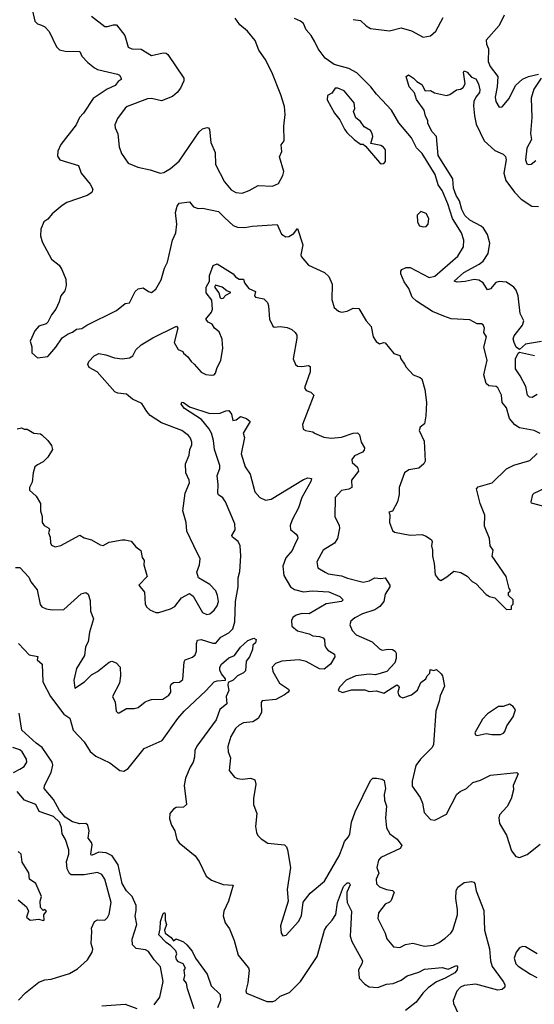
# Model space of a CAD drawing. Extents: x 1690054 to 1842981, y 782881 to 914114.
# Tile 666 of 693: x 1817783 to 1821306, y 893699 to 900434. Entities that reach past the tile are written whole.
import ezdxf

# ---------------------------------------------------------------- set-up
doc = ezdxf.new("R2010")
doc.units = 0

msp = doc.modelspace()

# ---------------------------------------------------------------- linework, layer by layer
at = {"layer": '0CON10XD'}
for points in [[(1817871.4, 900495), (1817886.2, 900425), (1817905, 900406.2), (1817933.3, 900396.7), (1817955, 900384.2), (1817985, 900354), (1818035, 900248.8), (1818055, 900228.8), (1818095, 900218), (1818195, 900216), (1818209.2, 900185), (1818250.3, 900140.3), (1818294.6, 900104.6), (1818315, 900094.4), (1818451.7, 900061.7), (1818466.7, 900055), (1818477.5, 900035), (1818477.5, 900025), (1818458.3, 900011.7), (1818437.5, 899985), (1818381, 899959), (1818285.5, 899895), (1818220.8, 899795), (1818192.5, 899765), (1818170.6, 899715), (1818065, 899580), (1818043.8, 899535), (1818041.7, 899501.7), (1818057.5, 899475), (1818185, 899436.2), (1818204.3, 899385), (1818265, 899308.8), (1818284, 899275), (1818277, 899253), (1818245, 899232), (1818107, 899183), (1818075, 899164), (1818005, 899105.7), (1817975, 899069.2), (1817947.5, 899052.5), (1817927.9, 899002.1), (1817925.8, 898955), (1817937.5, 898915), (1818001.2, 898795), (1818054, 898755), (1818071.2, 898725), (1818099.3, 898659.3), (1818101.2, 898615), (1818091.2, 898578.8), (1818063.8, 898545), (1818053.8, 898505), (1818030, 898455), (1818000, 898415), (1817975.8, 898364.2), (1817965, 898354), (1817915, 898336.7), (1817888, 898305), (1817856, 898235), (1817867.3, 898197.3), (1817866, 898155), (1817905, 898120), (1817975, 898129.2), (1818031.4, 898195), (1818075, 898258.8), (1818114.2, 898285.8), (1818145, 898296.7), (1818172.7, 898317.3), (1818208, 898322), (1818242.5, 898345), (1818445, 898444), (1818505, 898492), (1818533.8, 898496.2), (1818574.4, 898575), (1818595, 898591.9), (1818629.4, 898599.4), (1818665, 898574.3), (1818685, 898568.6), (1818715, 898590), (1818750.8, 898655), (1818774.7, 898735.3), (1818795.3, 898774.7), (1818830, 898925), (1818851.5, 898975), (1818859.5, 899035), (1818849.2, 899115), (1818860.9, 899159.1), (1818875, 899180), (1818945, 899187.5), (1818973.8, 899153.8), (1819005, 899142), (1819035, 899144.2), (1819145, 899121.1), (1819188.5, 899078.5)], [(1818275, 900459.1), (1818365, 900388), (1818385, 900387.5), (1818425, 900400), (1818445, 900398), (1818502.9, 900325), (1818525, 900246.2), (1818550, 900235), (1818615, 900233.1), (1818685, 900189.5), (1818765, 900206.4), (1818785, 900204.2), (1818798, 900195), (1818907.1, 900035), (1818905.8, 900015), (1818884.4, 899965), (1818861.4, 899935), (1818830.2, 899909.8), (1818755, 899879.1), (1818685, 899895.4), (1818657.6, 899892.4), (1818519.4, 899840.6), (1818505, 899830), (1818452.2, 899757.8), (1818433.8, 899715), (1818436.2, 899695), (1818454.2, 899654.2), (1818463.6, 899565), (1818479.1, 899519.1), (1818525, 899453.8), (1818591.2, 899425), (1818677.1, 899407.1), (1818745, 899384), (1818770.3, 899389.7), (1818815, 899415.6), (1818874.5, 899465.5), (1819012.6, 899667.4), (1819035, 899687.1), (1819065.8, 899695.8), (1819075, 899693.8), (1819082.1, 899682.1), (1819092.1, 899595), (1819120.6, 899525), (1819124.5, 899444.5), (1819185.5, 899325), (1819230.8, 899270.8), (1819262.2, 899252.2), (1819305, 899247.8), (1819353.8, 899266.2), (1819415, 899300), (1819514.1, 899295.9), (1819555, 899313.8), (1819585, 899367.5), (1819592, 899395), (1819562, 899495), (1819577.3, 899532.7), (1819572.5, 899577.5), (1819593.6, 899606.4), (1819591.2, 899705), (1819601.2, 899785), (1819595, 899840), (1819570.8, 899920.8), (1819510, 900075), (1819463.6, 900163.6), (1819420, 900225), (1819395, 900292.5), (1819343.3, 900355), (1819289.8, 900399.8), (1819258.6, 900445)], [(1821345, 897603.3), (1821305, 897623.8), (1821205, 897641.5), (1821172.6, 897662.6), (1821136.6, 897706.6), (1821115, 897780), (1821084.6, 897814.6), (1821080.6, 897865), (1821056.5, 897916.5), (1821045, 897925.6), (1820995, 897928.9), (1820975.8, 897945), (1820961.1, 898005), (1820982.2, 898105), (1820960.4, 898195), (1820978.8, 898265), (1820961.2, 898295), (1820963.8, 898325), (1820955, 898347.5), (1820945, 898353.8), (1820914.2, 898354.2), (1820865, 898380), (1820737.6, 898387.6), (1820686.7, 898405), (1820608.2, 898438.2), (1820498.5, 898508.5), (1820470.4, 898535), (1820446.4, 898595), (1820415, 898641.4), (1820392.5, 898695), (1820392.5, 898715), (1820399.4, 898725), (1820429.5, 898739.5), (1820455, 898739.5), (1820585, 898670), (1820625, 898678.9), (1820783.1, 898816.9), (1820819.8, 898880.2), (1820822.9, 898925), (1820806.1, 898975), (1820745.2, 899075), (1820713, 899175), (1820675, 899265.4), (1820647.8, 899305), (1820627, 899375), (1820538.7, 899518.7), (1820498.6, 899558.6), (1820464.7, 899625), (1820379.3, 899729.3), (1820328.2, 899815), (1820265, 899884.6), (1820224.6, 899925), (1820186.8, 899975), (1820089.8, 900069.8), (1820035, 900100.5), (1819935, 900126.9), (1819875, 900171.5), (1819826, 900235), (1819803.6, 900283.6), (1819778.8, 900325), (1819744, 900365), (1819725, 900407.5), (1819705, 900423.8), (1819665, 900441.2)], [(1820066.7, 900435), (1820115, 900428.9), (1820155, 900391.1), (1820185, 900373.5), (1820315, 900357.3), (1820395, 900378.5), (1820465, 900357.5), (1820545, 900315.6), (1820595, 900322.7), (1820632.2, 900355), (1820680.8, 900449.2)], [(1821099.5, 900465), (1821064.7, 900395), (1820976.7, 900295), (1820977.4, 900267.4), (1820991.1, 900235), (1820989, 900149), (1821003.9, 900113.9), (1821055.7, 900045), (1821050.9, 899975), (1821037.5, 899905), (1821041.1, 899875), (1821065, 899836.2), (1821085, 899838), (1821132.7, 899895), (1821177, 899983), (1821225, 900027.5), (1821265, 900045.8), (1821335, 900062.5)], [(1821355, 898232.9), (1821245, 898214.2), (1821205, 898177.5), (1821182.5, 898195), (1821167, 898227), (1821161.8, 898251.8), (1821167.9, 898272.1), (1821223.8, 898345), (1821233.1, 898375), (1821209.6, 898425), (1821195.8, 898545.8), (1821180.4, 898585), (1821165, 898605.5), (1821115, 898639.5), (1821065, 898642.5), (1821043.3, 898636.7), (1821005, 898593.5), (1820985, 898587.1), (1820956.2, 898635), (1820925, 898652.8), (1820895, 898656.6), (1820832.5, 898642.5), (1820778, 898638), (1820757.5, 898645), (1820823.3, 898705), (1820929, 898761), (1820956.6, 898783.4), (1820988.7, 898835), (1821002.1, 898905), (1820985.5, 898965), (1820958.7, 899008.7), (1820942.7, 899022.7), (1820865, 899063.4), (1820830.3, 899095), (1820810.3, 899135), (1820793.1, 899195), (1820771.2, 899231.2), (1820751.7, 899281.7), (1820746.9, 899345), (1820647.1, 899505), (1820635.5, 899635), (1820607.4, 899667.4), (1820577.5, 899725), (1820576.2, 899745), (1820561.2, 899775), (1820552, 899815), (1820498.8, 899888.8), (1820484.4, 899934.4), (1820448.8, 899975), (1820428.8, 900045), (1820445, 900056), (1820479.2, 900035), (1820501.8, 900011.8), (1820535, 899990.8), (1820557.7, 899947.7), (1820595, 899949.4), (1820623, 899933), (1820704.2, 899915.8), (1820727, 899923), (1820772.5, 899955), (1820800.5, 899959.5), (1820819.7, 899970.3), (1820831.4, 899995), (1820820, 900075), (1820825, 900083.3), (1820845, 900074.2), (1820875, 900040), (1820905, 900028.8), (1820923.6, 899995), (1820933.3, 899955), (1820929.5, 899935), (1820905.3, 899904.7), (1820892.5, 899875), (1820889.6, 899845), (1820896.5, 899776.5), (1820908.4, 899718.4), (1820963.3, 899605), (1821035, 899539.2), (1821092.5, 899515), (1821107.5, 899497.5), (1821112.2, 899475), (1821097.7, 899385), (1821110.4, 899335), (1821169.6, 899255), (1821215, 899205.6), (1821288.7, 899158.7), (1821335, 899157.1)], [(1821351.4, 900035), (1821302.2, 899957.8), (1821283, 899897), (1821289.6, 899765), (1821280.4, 899655), (1821285.6, 899614.4), (1821253.3, 899555), (1821244.2, 899475), (1821255, 899447.5), (1821265, 899442.5), (1821285, 899446.7), (1821315, 899471.2)], [(1820258.3, 899448.3), (1820275, 899450), (1820287.5, 899465), (1820286.7, 899545), (1820273, 899563), (1820255, 899573.3), (1820187.5, 899587.5), (1820201.2, 899635), (1820196.2, 899655), (1820185, 899676.2), (1820140.7, 899700.7), (1820115, 899737.5), (1820083, 899763), (1820067.5, 899805), (1820077, 899827), (1820073.3, 899865), (1820005, 899946.7), (1819960, 899965), (1819942.5, 899965), (1819919.3, 899930.7), (1819890, 899915), (1819887.5, 899885), (1819937.5, 899795), (1819975, 899750), (1820006.7, 899685), (1820022.3, 899662.3), (1820072.5, 899615), (1820115, 899583.3), (1820135, 899582.5), (1820150, 899570), (1820245, 899457.5), (1820258.3, 899448.3)], [(1819188.5, 899078.5), (1819245, 899025.6), (1819275, 899015.6), (1819325, 899012.2), (1819375, 899020.9), (1819545, 899032), (1819575, 898968), (1819605, 898948), (1819625, 898952), (1819658.6, 898971.4), (1819685, 899006.7), (1819720.8, 898895), (1819706.7, 898826.7), (1819710, 898815), (1819760, 898755), (1819870, 898705), (1819898.3, 898678.3), (1819922, 898625), (1819919.5, 898519.5), (1819936.7, 898465), (1819965, 898440), (1819985, 898433.8), (1820025, 898440), (1820065, 898461.2), (1820105, 898457.5), (1820155, 898373.3), (1820190, 898335), (1820202.5, 898265), (1820222.1, 898232.1), (1820245, 898217.5), (1820275, 898226.7), (1820285, 898223.3), (1820345, 898150), (1820385, 898137.5), (1820392.5, 898115), (1820417.7, 898077.7), (1820428.3, 898058.3), (1820477.5, 898005), (1820525, 897986.7), (1820536.4, 897976.4), (1820556.2, 897905), (1820568, 897815), (1820564.2, 897724.2), (1820555, 897670), (1820525, 897647.5), (1820516.7, 897625), (1820551.7, 897551.7), (1820557.5, 897415), (1820548.8, 897395), (1820515, 897366.2), (1820446.1, 897353.9), (1820417.5, 897335), (1820381.2, 897235), (1820381.2, 897185), (1820370, 897135), (1820335, 897072.5), (1820310, 897065), (1820317.5, 897047.5), (1820313.6, 896993.6), (1820335, 896940), (1820348.3, 896928.3), (1820455, 896908), (1820535, 896912.5), (1820565, 896900.8), (1820601.2, 896875), (1820606, 896865), (1820601.9, 896835), (1820608.6, 896805), (1820608, 896765), (1820620, 896715), (1820626.1, 896636.1), (1820648.3, 896608.3), (1820665, 896598.8), (1820706.2, 896623.8), (1820755, 896661.2), (1820803.6, 896653.6), (1820845, 896626.7), (1820880.7, 896590.7), (1820905, 896577.5), (1820975, 896502.5), (1820998.3, 896488.3), (1821035, 896480), (1821115, 896400), (1821148.3, 896401.7), (1821150, 896425), (1821160, 896435), (1821160, 896465), (1821130, 896495), (1821130, 896515), (1821140, 896525), (1821140, 896535), (1821133, 896543), (1821112.5, 896625), (1821017.5, 896765), (1821023.3, 896805), (1821003.3, 896835), (1820998, 896885), (1820965, 896970), (1820966, 897045), (1820936, 897125), (1820910, 897225), (1820921.2, 897238.8), (1821016, 897265), (1821115, 897360.8), (1821165, 897385.8), (1821275, 897418.8), (1821325, 897466.7)], [(1820545, 899016.7), (1820565, 899020), (1820580, 899035), (1820582.5, 899075), (1820565, 899107.5), (1820528.3, 899121.7), (1820503.6, 899096.4), (1820505, 899050), (1820520, 899025), (1820545, 899016.7)], [(1817765, 897635.8), (1817795, 897641.2), (1817815, 897633.3), (1817835, 897633.8), (1817880, 897605), (1817925, 897600), (1817935, 897593.3), (1817975, 897556.2), (1818000.7, 897520.7), (1818006.7, 897495), (1817975, 897442.5), (1817945, 897408.8), (1817905, 897390), (1817888, 897375), (1817876, 897335), (1817869.2, 897270.8), (1817850, 897235), (1817850, 897215), (1817896.2, 897175), (1817925.8, 897125), (1817925.7, 897075), (1817937.1, 897035), (1817937.5, 896995), (1817950, 896975), (1817982, 896955), (1817988, 896945), (1817980, 896925), (1817992, 896895), (1817993.3, 896855), (1818000.5, 896840.5), (1818025, 896828.8), (1818065, 896838), (1818195, 896908.9), (1818225, 896890), (1818275, 896877.1), (1818335, 896842.5), (1818355, 896836.7), (1818395, 896860), (1818485, 896877.1), (1818505.7, 896875.7), (1818545.8, 896865.8), (1818578.3, 896828.3), (1818613, 896803), (1818622.5, 896755), (1818636.2, 896735), (1818632.5, 896705), (1818656.7, 896625), (1818598.8, 896565), (1818637.7, 896517.7), (1818641.2, 896435), (1818654.3, 896414.3), (1818675, 896398), (1818715, 896379.2), (1818735, 896379.2), (1818815, 896404.2), (1818845, 896420.8), (1818889.7, 896480.3), (1818945, 896508.8), (1818971.7, 896491.7), (1819035, 896378.8), (1819065, 896364.3), (1819085, 896370.8), (1819115, 896394.2), (1819134.3, 896425), (1819143.1, 896455), (1819138.1, 896495), (1819125, 896526.2), (1819085, 896570), (1819006.1, 896616.1), (1818996.2, 896655), (1819014, 896705), (1819017.5, 896745), (1818974.4, 896834.4), (1818926.2, 896935), (1818923.3, 896995), (1818898.8, 897075), (1818916, 897195), (1818946, 897265), (1818944.1, 897284.1), (1818920, 897335), (1818919.2, 897395), (1818944.3, 897455.7), (1818947.5, 897495), (1818961.4, 897525), (1818961.4, 897545), (1818951.7, 897571.7), (1818939.4, 897589.4), (1818892, 897625), (1818755, 897675.6), (1818677.4, 897727.4), (1818653.9, 897753.9), (1818619.7, 897809.7), (1818555, 897838), (1818515, 897872.5), (1818455, 897880), (1818435, 897888.8), (1818313.8, 898025), (1818258, 898055), (1818250.8, 898075), (1818256, 898095), (1818291.9, 898135), (1818325, 898149.6), (1818372.3, 898142.3), (1818431.9, 898121.9), (1818485, 898114.5), (1818535, 898121.9), (1818556.9, 898135), (1818579.1, 898175), (1818615, 898210.5), (1818695, 898257.5), (1818857.5, 898337.5), (1818866.7, 898325), (1818840, 898225), (1818867, 898177), (1818900, 898165), (1818903.6, 898153.6), (1818935, 898128.8), (1818955.8, 898095), (1818977.9, 898077.9), (1819025, 898022.5), (1819057, 898007), (1819095, 898001.4), (1819115, 898005.8), (1819124.4, 898015.6), (1819131.7, 898048.3), (1819160.4, 898105), (1819174.6, 898185), (1819169.1, 898249.1), (1819148.5, 898298.5), (1819116.2, 898325), (1819101.7, 898351.7), (1819073.9, 898363.9), (1819057.5, 898385), (1819097, 898433), (1819104, 898455), (1819097.5, 898515), (1819058.8, 898565), (1819060, 898605), (1819082, 898645), (1819083.4, 898683.4), (1819107.3, 898752.7), (1819135, 898764.3), (1819245, 898696.7), (1819261.2, 898675), (1819285, 898658.8), (1819315, 898660), (1819322.5, 898635), (1819352, 898595), (1819396.7, 898575), (1819390, 898545), (1819397, 898537), (1819453.9, 898523.9), (1819479.7, 898499.7), (1819487, 898477), (1819492.5, 898385), (1819515, 898336.7), (1819525, 898331.2), (1819565, 898335.6), (1819615, 898328.5), (1819646.2, 898315), (1819669.2, 898295), (1819679.2, 898275), (1819679.4, 898255), (1819655.8, 898115), (1819672, 898075), (1819685, 898064), (1819715, 898061.9), (1819759.2, 898069.2), (1819772, 898062), (1819771.4, 898025), (1819732, 897915), (1819745, 897896.7), (1819775.7, 897885.7), (1819795.8, 897865), (1819718.8, 897665), (1819723.9, 897633.9), (1819740, 897625), (1819790, 897615), (1819800, 897605), (1819865, 897579.2), (1819915, 897571.1), (1819985, 897578.2), (1820065, 897606.2), (1820095, 897608.5), (1820108.6, 897595), (1820119.4, 897545), (1820143.1, 897505), (1820140.7, 897489.3), (1820129.2, 897475), (1820075, 897450), (1820055.8, 897425), (1820060, 897405), (1820095, 897373.8), (1820103.1, 897345), (1820054.5, 897285), (1820055.5, 897234.5), (1820037.1, 897222.9), (1819985, 897213.3), (1819941.5, 897165), (1819940.8, 897035), (1819970, 896975), (1819973.1, 896955), (1819959.6, 896885), (1819937.1, 896852.9), (1819860, 896805), (1819817.5, 896725), (1819824, 896685), (1819873.8, 896653.8), (1819895, 896644.5), (1819985, 896630), (1820027.3, 896612.7), (1820135, 896585.3), (1820174.2, 896595.8), (1820215, 896615.7), (1820255, 896610.8), (1820285, 896616), (1820317.5, 896565), (1820317.1, 896555), (1820285.4, 896505), (1820276.1, 896455), (1820249.1, 896420.9), (1820213.3, 896396.7), (1820129.6, 896370.4), (1820076.9, 896343.1), (1820049.5, 896320.5), (1820043.8, 896295), (1820059.2, 896255), (1820086.2, 896226.2), (1820195, 896178.2), (1820245, 896131.1), (1820265, 896122.2), (1820305, 896128.2), (1820335, 896125.6), (1820353.3, 896115), (1820360.7, 896100.7), (1820360, 896065), (1820351.9, 896035), (1820295.5, 895974.5), (1820218.3, 895951.7), (1820175, 895958), (1820085, 895945.8), (1820018, 895915), (1819971.4, 895868.6), (1819962.5, 895845), (1819992.3, 895832.3), (1820055, 895850), (1820145, 895850), (1820175, 895837.5), (1820225, 895842.5), (1820275, 895826.7), (1820365, 895883.3), (1820375, 895877.5), (1820380, 895865), (1820372.5, 895835), (1820376, 895815), (1820384.2, 895804.2), (1820405, 895796.2), (1820465, 895816.7), (1820505, 895847.5), (1820529.5, 895900.5), (1820563.3, 895925), (1820571.2, 895945), (1820590, 895965), (1820591.7, 895988.3), (1820615, 895982.5), (1820635, 895990), (1820668.3, 895958.3), (1820676.7, 895945), (1820690, 895875), (1820660.6, 895809.4), (1820655, 895772.5), (1820631.1, 895705), (1820616.7, 895475), (1820607.1, 895455), (1820525.8, 895375), (1820495, 895332.5), (1820468.5, 895225), (1820470, 895190), (1820524, 895114), (1820539.4, 895075), (1820551.7, 895011.7), (1820595, 894962.5), (1820625, 894957.5), (1820705, 894999.2), (1820775, 895135.7), (1820797.5, 895155), (1820840.6, 895175), (1820885, 895215.6), (1820937.8, 895232.2), (1821005, 895266.9), (1821185, 895283.8), (1821196.2, 895275), (1821160, 895195), (1821163.8, 895165), (1821148, 895105), (1821119.1, 895050.9), (1821068, 894995), (1821062, 894975), (1821068, 894935), (1821115.8, 894855), (1821148.3, 894748.3), (1821179.5, 894709.5), (1821205, 894702.5), (1821255.9, 894724.1), (1821345, 894794.3)], [(1819165, 898526.2), (1819175, 898530), (1819195, 898550), (1819227.5, 898567.5), (1819200, 898580), (1819170, 898605), (1819123, 898617), (1819117.5, 898605), (1819145.8, 898565.8), (1819155, 898532.5), (1819165, 898526.2)], [(1821325, 897870.9), (1821290.2, 897849.8), (1821271.5, 897851.5), (1821259.6, 897865), (1821247.3, 897925), (1821209, 897999), (1821176.5, 898045), (1821176.9, 898115), (1821195, 898152.5), (1821205, 898160), (1821306.1, 898136.1)], [(1817755, 896687.1), (1817785, 896686), (1817845, 896621.2), (1817859.3, 896589.3), (1817903.1, 896535), (1817923, 896433), (1817935, 896418.8), (1817965, 896403.8), (1818005, 896398), (1818085, 896400), (1818205, 896506), (1818235, 896516.7), (1818251.2, 896505), (1818265, 896460), (1818268.3, 896388.3), (1818288.6, 896335), (1818260.8, 896245), (1818252.7, 896177.3), (1818234.2, 896145), (1818226.2, 896085), (1818173.2, 895996.8), (1818154.3, 895915), (1818161.7, 895861.7), (1818225.8, 895905), (1818275, 895952.5), (1818315, 895976), (1818395, 896038.8), (1818415, 896046.2), (1818443.6, 896033.6), (1818471.2, 896005), (1818474.2, 895945), (1818465.6, 895894.4), (1818417.5, 895805), (1818436, 895765), (1818443.6, 895703.6), (1818455, 895692.5), (1818465, 895692.5), (1818515, 895721.2), (1818567.3, 895722.7), (1818595, 895730), (1818642.4, 895767.6), (1818665, 895777.5), (1818685, 895783.8), (1818764, 895786), (1818805, 895812.5), (1818818.1, 895835), (1818815.8, 895874.2), (1818820.6, 895889.4), (1818835, 895899.2), (1818877, 895903), (1818899.1, 895920.9), (1818908, 896042), (1818916.2, 896055), (1818965, 896072.9), (1818985, 896088.8), (1818994.5, 896115.5), (1818993.4, 896166.6), (1819000.7, 896189.3), (1819025.5, 896194.5), (1819105, 896168.2), (1819125, 896169.4), (1819159.7, 896210.3), (1819215, 896239.5), (1819241.8, 896268.2), (1819255.5, 896314.5), (1819261.5, 896455), (1819279.7, 896555), (1819278.7, 896615), (1819289.7, 896660.3), (1819297.3, 896767.3), (1819292.3, 896835), (1819279.5, 896865), (1819239.5, 896895), (1819236.2, 896905), (1819257.4, 896945), (1819256.8, 896985), (1819191.3, 897135), (1819172.6, 897162.6), (1819143.3, 897183.3), (1819139.3, 897195), (1819142, 897255), (1819133.9, 897315), (1819152.1, 897365), (1819152.5, 897385), (1819116.8, 897495), (1819109.7, 897555), (1819095.3, 897605.3), (1819077.8, 897637.8), (1819028.3, 897698.3), (1818910.8, 897775), (1818888.8, 897805), (1818893.3, 897816.7), (1818905, 897816), (1818946.2, 897786.2), (1819085, 897739.2), (1819155, 897741.4), (1819195, 897759.2), (1819215, 897760), (1819233.3, 897735), (1819241.7, 897691.7), (1819265, 897696.2), (1819295, 897720), (1819336.7, 897705), (1819360, 897685), (1819313.3, 897605), (1819322, 897575), (1819300, 897465), (1819326.2, 897375), (1819361.1, 897325), (1819391.8, 897205), (1819427.1, 897165), (1819465, 897148.1), (1819505, 897153.5), (1819725, 897288.9), (1819755, 897299.4), (1819780, 897295), (1819777.1, 897275), (1819713.7, 897166.3), (1819692.1, 897095), (1819647.6, 897012.4), (1819635.6, 896975), (1819637.8, 896947.8), (1819676.2, 896915), (1819685, 896900), (1819686.2, 896885), (1819671.9, 896855), (1819647.1, 896802.9), (1819605, 896752.5), (1819583.8, 896695), (1819591.7, 896631.7), (1819637.1, 896555), (1819665, 896535.6), (1819725, 896520), (1819785, 896527.3), (1819900, 896520), (1819975, 896489.1), (1819997.1, 896465), (1819985.3, 896454.7), (1819881.4, 896438.6), (1819765, 896370), (1819715, 896371.6), (1819675, 896359.7), (1819652.9, 896345), (1819643.5, 896325), (1819646.7, 896285), (1819685, 896253.5), (1819763.9, 896233.9), (1819789.6, 896219.6), (1819835, 896213.6), (1819861.2, 896205), (1819870.6, 896195), (1819871.4, 896155), (1819880, 896135), (1819891.2, 896121.2), (1819937.5, 896095), (1819940, 896075), (1819910, 896025), (1819867.6, 895992.4), (1819835, 895993.9), (1819745, 896043.8), (1819695.2, 896055.2), (1819576.7, 896045), (1819535, 896030.9), (1819512.2, 896005), (1819515.5, 895975), (1819561.1, 895895), (1819624, 895855), (1819627.5, 895845), (1819621.4, 895835), (1819596, 895815), (1819535.3, 895784.7), (1819443.3, 895775), (1819435.9, 895764.1), (1819438, 895695), (1819415, 895654.3), (1819378.7, 895631.3), (1819315.4, 895624.6), (1819285, 895607.8), (1819261.4, 895585), (1819228.7, 895531.3), (1819207, 895463), (1819210.6, 895425), (1819227.1, 895385), (1819218, 895298), (1819253.6, 895253.6), (1819273.6, 895243.6), (1819305, 895238.8), (1819365.7, 895245.7), (1819392.5, 895235), (1819400, 895205), (1819384.2, 895105.8), (1819383.8, 895065), (1819407, 895003), (1819397.5, 894915), (1819403.8, 894875), (1819414.2, 894854.2), (1819435, 894830), (1819481.2, 894801.2), (1819595, 894788.8), (1819610, 894775), (1819615.9, 894755.9), (1819637.5, 894635), (1819614.1, 894484.1), (1819621.2, 894405), (1819567.5, 894235), (1819573.3, 894185), (1819585, 894167.5), (1819607.7, 894172.3), (1819690.8, 894265), (1819712.5, 894305), (1819723, 894397), (1819772, 894458), (1819869.8, 894540.2), (1819969.6, 894715), (1819995, 894778), (1820006.5, 894813.5), (1820034.4, 894845), (1820042.9, 894865), (1820055.4, 894945), (1820079.3, 895015), (1820185, 895230), (1820200, 895245), (1820225, 895246.7), (1820265, 895238.8), (1820278.6, 895228.6), (1820287.1, 895175), (1820278.1, 895135), (1820279.4, 895095), (1820294.1, 895054.1), (1820286.7, 894975), (1820293.3, 894905), (1820317.1, 894865), (1820367.8, 894827.8), (1820399.2, 894785), (1820388, 894765), (1820255, 894702.2), (1820240, 894685), (1820227.9, 894635), (1820240.8, 894595), (1820223.9, 894555), (1820225, 894523.8), (1820245, 894501.5), (1820293.1, 894483.1), (1820335, 894476.7), (1820346.9, 894465), (1820325, 894409.5), (1820313.3, 894396.7), (1820285, 894382.7), (1820240, 894325), (1820234.3, 894285), (1820284, 894186), (1820295.8, 894145.8), (1820342.7, 894092.7), (1820385, 894087.1), (1820425, 894106.9), (1820475, 894116.1), (1820555, 894095.6), (1820615, 894103.3), (1820655, 894121.4), (1820695, 894150), (1820734.4, 894185), (1820747.5, 894205), (1820778.9, 894311.1), (1820780, 894345), (1820767.3, 894422.7), (1820771.8, 894475), (1820781, 894499), (1820825, 894530.9), (1820875, 894538.1), (1820892, 894535), (1820898.8, 894525), (1820907.3, 894475), (1820960.7, 894340.7), (1820964.2, 894205), (1820998.9, 894078.9), (1821005.8, 893995), (1821016.7, 893956.8), (1821093.3, 893855), (1821104.2, 893835), (1821103.8, 893815), (1821085, 893800.8), (1821055, 893794.5), (1820905.7, 893835.7), (1820825, 893827.7), (1820800, 893815), (1820775, 893789.2), (1820750.8, 893725), (1820752.5, 893705), (1820797.5, 893605)], [(1821365, 897105.5), (1821286.2, 897126.2), (1821283.3, 897135), (1821294.4, 897185), (1821304.3, 897195), (1821495, 897283.2)], [(1817775, 896167.8), (1817814, 896125), (1817848.8, 896088.8), (1817907, 896077), (1817902.5, 896055), (1817937.8, 896025), (1817942.7, 895905), (1817993.1, 895805), (1818085, 895684.3), (1818127.5, 895655), (1818150.4, 895575), (1818224.6, 895495), (1818265, 895427.8), (1818305, 895395.5), (1818399.4, 895349.4), (1818469.1, 895299.1), (1818495.6, 895294.4), (1818525, 895310.8), (1818635, 895447.8), (1818757.7, 895502.3), (1818865, 895654.5), (1818910, 895705)], [(1818910, 895705), (1819056.9, 895843.1), (1819114, 895905), (1819135, 895911.9), (1819192.5, 895915), (1819192, 895925), (1819165, 895958.8), (1819153.4, 895985), (1819153.6, 896005), (1819164, 896025), (1819215, 896069.6), (1819254.5, 896085.5), (1819295, 896142.9), (1819345, 896188), (1819385, 896203.3), (1819402.5, 896195), (1819397.7, 896172.3), (1819380, 896155), (1819377.5, 896125), (1819356, 896075), (1819334, 896045), (1819329.4, 895980.6), (1819314.5, 895965.5), (1819274, 895946), (1819245, 895915.6), (1819210, 895900), (1819207.6, 895882.4), (1819215.2, 895845), (1819196.4, 895803.6), (1819201.4, 895755), (1819153.5, 895715), (1819127.7, 895645), (1818995, 895465.6), (1818981.8, 895435), (1818979.2, 895389.2), (1818971.5, 895355), (1818949.5, 895320.5), (1818918.2, 895245), (1818908.5, 895195), (1818924, 895065), (1818905, 895047.5), (1818855, 895044.4), (1818835, 895034.3), (1818811.5, 895005), (1818808.5, 894968.5), (1818821.9, 894925), (1818844.4, 894885), (1818858.9, 894825), (1818875, 894804.2), (1818983.8, 894715), (1819011.2, 894675), (1819060, 894575), (1819095, 894548.8), (1819175, 894518), (1819243.6, 894513.6), (1819211.4, 894405), (1819180, 894335), (1819176, 894305), (1819189.2, 894255), (1819218.6, 894215), (1819251.9, 894135), (1819278.1, 894035), (1819335, 893963.8), (1819348.7, 893948.7), (1819353.2, 893933.2), (1819344, 893846), (1819331.1, 893791.1), (1819335.6, 893775.6), (1819475, 893718.8), (1819515, 893717.5), (1819535, 893724.3), (1819566.6, 893753.4), (1819629.7, 893780.3), (1819705.5, 893855), (1819819.4, 894025), (1819869.6, 894205), (1819885, 894234.2), (1819922.9, 894275), (1819947.2, 894312.8), (1819957.5, 894395), (1819999.6, 894505), (1820025, 894530), (1820039.4, 894529.4), (1820044.4, 894515), (1820022, 894465), (1820021.4, 894425), (1820025.8, 894395), (1820054.5, 894335), (1820047.5, 894205), (1820044.7, 894165), (1820057.4, 894127.4), (1820129.4, 893995), (1820125.6, 893975), (1820102.2, 893935), (1820107, 893877), (1820145.3, 893835.3), (1820175, 893818.5), (1820235, 893812.9), (1820293.1, 893836.9), (1820338.8, 893841.2), (1820395, 893864.7), (1820435, 893892.5), (1820515, 893919.2), (1820555, 893939.1), (1820675, 893950), (1820715, 893938.8), (1820773.6, 893963.6), (1820780.8, 893955), (1820777.5, 893935), (1820762.5, 893915), (1820695, 893877.2), (1820637, 893853), (1820579.2, 893810.8), (1820542.5, 893775), (1820496.8, 893713.2), (1820425, 893656.7)], [(1818704.1, 893695.9), (1818742.3, 893747.7), (1818764.3, 893855.7), (1818747.5, 893955), (1818703.8, 894003.8), (1818665, 894060), (1818645, 894071.4), (1818580.5, 894080.5), (1818556, 894106), (1818554.1, 894144.1), (1818584.7, 894245), (1818572.9, 894305), (1818580.7, 894339.3), (1818579.4, 894375), (1818554.1, 894435), (1818514.5, 894474.5), (1818483.8, 894525), (1818457.6, 894652.4), (1818415.3, 894715), (1818375, 894735.7), (1818325, 894739.7), (1818275, 894715.8), (1818270, 894725), (1818278.8, 894788.8), (1818274.6, 894805), (1818252.5, 894835), (1818258.3, 894885), (1818248.8, 894925), (1818235, 894936.6), (1818195, 894932.7), (1818145, 894946.8), (1818095, 894979.5), (1818055.6, 895025), (1818015, 895100.4), (1817950, 895175), (1817952.5, 895195), (1817999.2, 895285), (1818009.7, 895335), (1818006, 895355), (1817937.6, 895455), (1817895, 895484.8), (1817797.8, 895575), (1817780.7, 895690.7)], [(1820915, 895537.5), (1820975, 895551.2), (1821015, 895543.8), (1821075, 895543.3), (1821095, 895552.5), (1821103.3, 895565), (1821116.4, 895603.6), (1821160, 895665), (1821177, 895713), (1821160, 895735), (1821135, 895752.5), (1821093, 895737), (1821060, 895735), (1820984.2, 895685.8), (1820951.2, 895648.8), (1820897.5, 895555), (1820902.3, 895542.3), (1820915, 895537.5)], [(1817741.4, 895285), (1817785, 895308.1), (1817815, 895326), (1817833.1, 895355), (1817830.6, 895375), (1817800.6, 895425), (1817785, 895438.9), (1817736.4, 895456.4)], [(1817775, 893726.2), (1817823.6, 893776.4), (1817915, 893850), (1817955, 893865.7), (1817999.1, 893870.9), (1818125, 893908.8), (1818179.3, 893940.7), (1818247.4, 894002.6), (1818280, 894055), (1818283.3, 894075), (1818271.9, 894115), (1818276.4, 894196.4), (1818275, 894220), (1818295, 894265.7), (1818315, 894276.4), (1818365, 894274.2), (1818385, 894292), (1818396.7, 894315), (1818408.5, 894395), (1818365.4, 894555), (1818345, 894586.7), (1818315, 894600.9), (1818225, 894585.3), (1818135.4, 894585.4), (1818123.3, 894593.3), (1818107.3, 894625), (1818103.8, 894675), (1818118.9, 894725), (1818119.4, 894755), (1818096.9, 894825), (1818073.1, 894865), (1818068.3, 894908.3), (1818056.2, 894945), (1818015, 894982.5), (1817917, 895017), (1817894.3, 895065), (1817815.6, 895095.6), (1817765, 895153.5)], [(1817945, 894272.5), (1817950, 894275), (1817948.3, 894311.7), (1817966.4, 894336.4), (1817955, 894347.5), (1817945, 894340), (1817925, 894360), (1817923.3, 894405), (1817932, 894435), (1817893.3, 894525), (1817850, 894555), (1817845, 894597.5), (1817801.2, 894671.2), (1817792.5, 894725), (1817773.9, 894743.9)], [(1817772.7, 894412.7), (1817828.8, 894365), (1817842.5, 894335), (1817830, 894295), (1817855, 894273.8), (1817915, 894281.2), (1817945, 894272.5)], [(1818978.1, 893668.1), (1818931.4, 893805), (1818924.2, 893844.2), (1818907, 893867), (1818913.3, 893895), (1818908.3, 893931.7), (1818917.5, 893945), (1818902.5, 893975), (1818870.3, 893990.3), (1818855.7, 894005), (1818851.4, 894025), (1818859.2, 894045), (1818851.2, 894065), (1818818.5, 894098.5), (1818785, 894120.6), (1818734.7, 894175), (1818744.5, 894215), (1818746.9, 894265), (1818765, 894320), (1818775, 894327.5), (1818778.6, 894318.6), (1818778.6, 894275), (1818788.6, 894245), (1818774.2, 894205), (1818779.2, 894185), (1818820, 894155), (1818835, 894133.3), (1818855, 894147.5), (1818905, 894126.7), (1818927.5, 894105), (1818963, 894063), (1818987.5, 894015), (1819066.7, 893905), (1819093.9, 893823.9), (1819155.6, 893765.6), (1819156.9, 893725), (1819138.2, 893675)], [(1821325, 894044), (1821245, 894091.9), (1821225, 894094.4), (1821205, 894085.7), (1821180.6, 894055), (1821166.9, 894015), (1821179.4, 893975), (1821195, 893958.9), (1821280, 893905), (1821322.3, 893882.3)], [(1818345, 893688.1), (1818505, 893700), (1818585, 893670.8)]]:
    msp.add_lwpolyline(points, dxfattribs=at)

doc.saveas('drawing.dxf')
